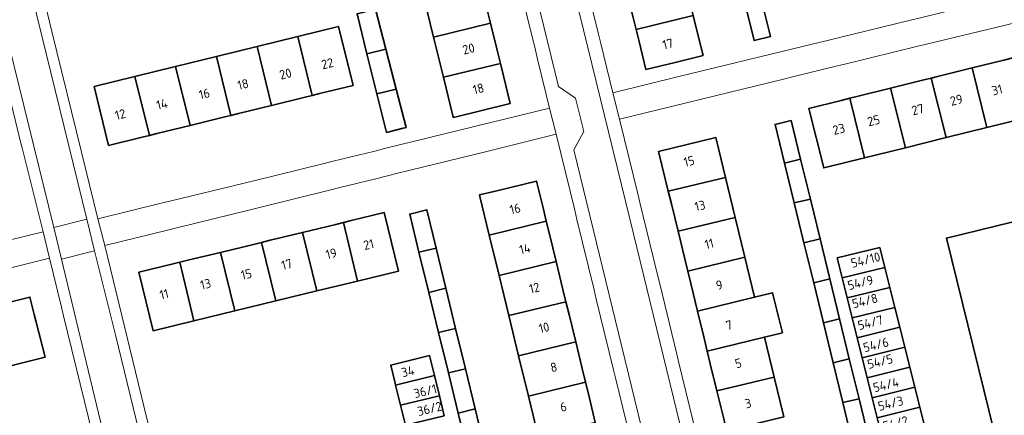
# Model space of a CAD drawing. Extents: x 150256 to 156914, y 461459 to 469481.
# Tile 400 of 656: x 156372 to 156516, y 463550 to 463608. Entities that reach past the tile are written whole.
import ezdxf
from ezdxf.enums import TextEntityAlignment as Align

# ---------------------------------------------------------------- set-up
doc = ezdxf.new("R2010")
doc.units = 0
doc.header["$LTSCALE"] = 0.75
for name, color, linetype, lineweight in [('B-RO-OG-BEBOUWING-GV', 6, 'CONTINUOUS', 35), ('B-RO-OG-BEBOUWING-T18', 1, 'CONTINUOUS', 18), ('B-RO-VH-VERHARDING_ASFALT-GV', 251, 'CONTINUOUS', 18), ('B-RO-VH-VERHARDING_BETONSTRAATSTEEN-GV', 251, 'CONTINUOUS', 18), ('B-RO-VH-VERHARDING_TEGEL-GV', 251, 'CONTINUOUS', 18)]:
    doc.layers.add(name, color=color, linetype=linetype, lineweight=lineweight)
doc.styles.add('NLCS-ISO-M200-T18', font='NLCS-ISO.ttf', dxfattribs={"height": 360})

msp = doc.modelspace()

# ---------------------------------------------------------------- linework, layer by layer
at = {"layer": 'B-RO-OG-BEBOUWING-GV'}
for points in [[(156468.721, 463614.767), (156460.378, 463612.715), (156461.386, 463608.616), (156461.819, 463606.854), (156470.162, 463608.906)], [(156439.083, 463613.62), (156430.768, 463611.575), (156432.209, 463605.713), (156440.525, 463607.758), (156439.547, 463611.735)], [(156477.722, 463610.761), (156479.078, 463605.234), (156481.464, 463605.814), (156480.107, 463611.346)], [(156425.235, 463603.983), (156423.726, 463609.828), (156421.009, 463609.155), (156422.462, 463603.296)], [(156461.819, 463606.854), (156462.248, 463605.108), (156463.261, 463600.99), (156467.534, 463602.04), (156471.604, 463603.041), (156471.515, 463603.402), (156470.162, 463608.906)], [(156412.348, 463605.824), (156414.467, 463597.203), (156415.524, 463597.462), (156420.422, 463598.666), (156418.304, 463607.287)], [(156440.525, 463607.758), (156432.209, 463605.713), (156433.65, 463599.852), (156441.965, 463601.897), (156441.491, 463603.827)], [(156412.348, 463605.824), (156406.39, 463604.36), (156408.509, 463595.739), (156413.397, 463596.94), (156414.467, 463597.203)], [(156408.509, 463595.739), (156406.39, 463604.36), (156400.432, 463602.896), (156402.551, 463594.275), (156403.651, 463594.545)], [(156402.551, 463594.275), (156400.432, 463602.896), (156394.474, 463601.432), (156396.593, 463592.81), (156401.695, 463594.064)], [(156423.915, 463597.438), (156426.744, 463598.139), (156425.235, 463603.983), (156422.462, 463603.296)], [(156513.12, 463592.506), (156519.082, 463593.987), (156516.914, 463602.708), (156515.609, 463602.384), (156510.952, 463601.226)], [(156388.516, 463599.968), (156390.635, 463591.346), (156391.711, 463591.611), (156396.593, 463592.81), (156394.474, 463601.432)], [(156441.965, 463601.897), (156433.65, 463599.852), (156435.031, 463594.234), (156435.091, 463593.989), (156443.407, 463596.034), (156442.41, 463600.087)], [(156510.952, 463601.226), (156505.905, 463599.972), (156504.99, 463599.745), (156507.158, 463591.024), (156513.12, 463592.506)], [(156390.635, 463591.346), (156388.516, 463599.968), (156382.558, 463598.504), (156384.677, 463589.882), (156389.584, 463591.088)], [(156499.028, 463598.263), (156501.196, 463589.542), (156507.158, 463591.024), (156504.99, 463599.745), (156503.689, 463599.421)], [(156493.066, 463596.781), (156495.234, 463588.061), (156501.196, 463589.542), (156499.028, 463598.263), (156494.12, 463597.043)], [(156423.915, 463597.438), (156425.319, 463591.778), (156427.771, 463592.387), (156428.201, 463592.496), (156426.744, 463598.139)], [(156495.234, 463588.061), (156493.066, 463596.781), (156491.796, 463596.466), (156487.104, 463595.3), (156489.272, 463586.579)], [(156483.521, 463587.297), (156485.885, 463587.873), (156484.51, 463593.518), (156482.146, 463592.943)], [(156466.529, 463583.162), (156474.891, 463585.196), (156473.517, 463590.844), (156473.469, 463591.042), (156465.107, 463589.008), (156466.086, 463584.98)], [(156484.944, 463581.451), (156487.308, 463582.027), (156485.885, 463587.873), (156483.521, 463587.297)], [(156440.345, 463576.745), (156448.69, 463578.777), (156448.26, 463580.545), (156447.257, 463584.666), (156441.428, 463583.247), (156438.912, 463582.635), (156438.966, 463582.413)], [(156474.891, 463585.196), (156466.529, 463583.162), (156466.973, 463581.336), (156467.951, 463577.316), (156476.313, 463579.35)], [(156487.308, 463582.027), (156484.944, 463581.451), (156486.367, 463575.606), (156488.731, 463576.182)], [(156419.002, 463578.591), (156421.087, 463570.025), (156427.076, 463571.483), (156424.991, 463580.049), (156420.155, 463578.872)], [(156430.067, 463574.245), (156432.556, 463574.85), (156431.194, 463580.45), (156428.71, 463579.822)], [(156413.019, 463577.135), (156415.104, 463568.569), (156421.087, 463570.025), (156419.002, 463578.591), (156417.888, 463578.32)], [(156440.345, 463576.745), (156441.778, 463570.856), (156450.123, 463572.888), (156449.151, 463576.883), (156448.69, 463578.777)], [(156477.735, 463573.504), (156476.313, 463579.35), (156467.951, 463577.316), (156468.936, 463573.263), (156469.372, 463571.47)], [(156519.183, 463579.237), (156507.199, 463576.306), (156518.866, 463528.909), (156519.55, 463526.129), (156531.492, 463529.045), (156530.363, 463533.648)], [(156415.104, 463568.569), (156413.019, 463577.135), (156408.287, 463575.984), (156407.036, 463575.68), (156409.121, 463567.113)], [(156403.138, 463565.657), (156409.121, 463567.113), (156407.036, 463575.68), (156406.052, 463575.44), (156401.053, 463574.223)], [(156488.731, 463576.182), (156486.367, 463575.606), (156487.791, 463569.76), (156490.155, 463570.336)], [(156403.138, 463565.657), (156401.053, 463574.223), (156396.467, 463573.107), (156395.07, 463572.767), (156397.155, 463564.201)], [(156431.5, 463568.355), (156433.989, 463568.961), (156432.556, 463574.85), (156430.067, 463574.245)], [(156497.456, 463574.953), (156491.247, 463573.402), (156491.978, 463570.475), (156498.187, 463572.026)], [(156397.155, 463564.201), (156395.07, 463572.767), (156394.136, 463572.54), (156389.087, 463571.311), (156391.172, 463562.745)], [(156450.123, 463572.888), (156441.778, 463570.856), (156443.21, 463564.967), (156451.556, 463566.999), (156451.118, 463568.798)], [(156470.795, 463565.624), (156479.156, 463567.658), (156477.735, 463573.504), (156469.372, 463571.47), (156469.809, 463569.675)], [(156498.187, 463572.026), (156491.978, 463570.475), (156492.709, 463567.548), (156498.918, 463569.099)], [(156487.791, 463569.76), (156489.214, 463563.915), (156491.578, 463564.49), (156490.155, 463570.336)], [(156431.5, 463568.355), (156432.932, 463562.467), (156435.421, 463563.073), (156433.989, 463568.961)], [(156479.156, 463567.658), (156470.795, 463565.624), (156471.758, 463561.664), (156472.216, 463559.778), (156480.578, 463561.812), (156483.219, 463562.454), (156481.778, 463568.296)], [(156493.441, 463564.621), (156499.65, 463566.172), (156498.918, 463569.099), (156492.709, 463567.548)], [(156367.217, 463566.182), (156369.416, 463557.379), (156372.257, 463558.089), (156375.371, 463558.867), (156374.043, 463564.183), (156373.802, 463565.147), (156373.171, 463567.67)], [(156451.556, 463566.999), (156443.21, 463564.967), (156444.643, 463559.078), (156452.989, 463561.11), (156452.009, 463565.137)], [(156500.381, 463563.245), (156499.65, 463566.172), (156493.441, 463564.621), (156494.172, 463561.694)], [(156491.578, 463564.49), (156489.214, 463563.915), (156490.637, 463558.069), (156493.001, 463558.645)], [(156435.421, 463563.073), (156432.932, 463562.467), (156434.365, 463556.578), (156436.854, 463557.183)], [(156500.381, 463563.245), (156494.172, 463561.694), (156494.903, 463558.767), (156501.112, 463560.318)], [(156446.076, 463553.189), (156454.422, 463555.221), (156453.939, 463557.206), (156452.989, 463561.11), (156444.643, 463559.078)], [(156480.578, 463561.812), (156472.216, 463559.778), (156472.669, 463557.916), (156473.638, 463553.932), (156482, 463555.966)], [(156495.635, 463555.84), (156501.843, 463557.391), (156501.112, 463560.318), (156494.903, 463558.767)], [(156426.646, 463554.776), (156432.319, 463556.171), (156431.597, 463559.11), (156425.936, 463557.718), (156426.579, 463555.056)], [(156493.001, 463558.645), (156490.637, 463558.069), (156492.061, 463552.223), (156494.425, 463552.799)], [(156435.798, 463550.688), (156438.287, 463551.294), (156436.854, 463557.183), (156434.365, 463556.578)], [(156501.843, 463557.391), (156495.635, 463555.84), (156496.366, 463552.913), (156502.574, 463554.464)], [(156432.319, 463556.171), (156426.646, 463554.776), (156427.37, 463551.837), (156433.042, 463553.232)], [(156447.509, 463547.3), (156455.854, 463549.332), (156454.839, 463553.504), (156454.422, 463555.221), (156446.076, 463553.189)], [(156473.638, 463553.932), (156474.631, 463549.848), (156475.06, 463548.086), (156483.422, 463550.12), (156482, 463555.966)], [(156497.097, 463549.986), (156503.306, 463551.537), (156502.574, 463554.464), (156496.366, 463552.913)], [(156428.094, 463548.898), (156433.764, 463550.293), (156433.042, 463553.232), (156427.37, 463551.837)], [(156492.061, 463552.223), (156493.49, 463546.354), (156495.854, 463546.93), (156494.425, 463552.799)], [(156437.23, 463544.799), (156439.719, 463545.405), (156438.287, 463551.294), (156435.798, 463550.688)], [(156497.828, 463547.06), (156504.037, 463548.61), (156503.306, 463551.537), (156497.097, 463549.986)]]:
    msp.add_lwpolyline(points, close=True, dxfattribs=at)
at = {"layer": 'B-RO-VH-VERHARDING_ASFALT-GV'}
for points in [[(156438.135, 463648.846), (156439.207, 463644.661), (156450.485, 463598.491), (156452.972, 463596.776), (156454.159, 463591.919), (156452.731, 463589.254), (156470.122, 463517.741)], [(156475.521, 463519.1), (156460.938, 463578.958), (156445.412, 463642.467), (156444.423, 463646.271)], [(156398.233, 463510.436), (156397.195, 463514.701), (156396.086, 463519.261), (156394.772, 463524.661), (156392.662, 463533.338), (156391.272, 463539.054), (156385.657, 463562.133), (156382.633, 463574.444), (156377.782, 463573.208), (156386.236, 463538.081), (156387.706, 463532.002), (156389.777, 463523.476), (156391.098, 463518.037), (156392.186, 463513.557), (156393.278, 463509.063), (156394.629, 463503.498), (156395.453, 463500.107), (156395.476, 463500), (156395.636, 463499.278)]]:
    msp.add_lwpolyline(points, dxfattribs=at)
msp.add_lwpolyline([(156381.488, 463579.106), (156370.286, 463624.851), (156369.83, 463626.547), (156364.976, 463625.35), (156376.659, 463577.875)], close=True, dxfattribs=at)
at = {"layer": 'B-RO-VH-VERHARDING_BETONSTRAATSTEEN-GV'}
msp.add_lwpolyline([(156376.659, 463577.875), (156377.782, 463573.208), (156382.633, 463574.444), (156381.488, 463579.106)], close=True, dxfattribs=at)
at = {"layer": 'B-RO-VH-VERHARDING_TEGEL-GV'}
for points in [[(156470.122, 463517.741), (156452.731, 463589.254), (156454.159, 463591.919), (156452.972, 463596.776), (156450.485, 463598.491), (156439.207, 463644.661)], [(156445.412, 463642.467), (156460.938, 463578.958), (156475.521, 463519.1)], [(156386.242, 463537.956), (156386.236, 463538.081), (156377.782, 463573.208), (156376.659, 463577.875), (156364.976, 463625.35), (156364.688, 463626.53), (156364.259, 463628.256), (156362.754, 463627.885), (156367.974, 463605.977), (156368.032, 463605.996), (156368.384, 463604.538), (156368.33, 463604.525), (156371.799, 463590.386), (156372.065, 463589.326), (156375.103, 463577.209), (156376.036, 463573.367)], [(156392.109, 463538.825), (156392.919, 463539.011), (156392.774, 463539.605), (156391.657, 463544.201), (156389.827, 463551.715), (156384.109, 463575.202), (156383.116, 463579.134), (156380.713, 463588.908), (156376.383, 463606.541), (156376.036, 463607.974), (156373.618, 463617.976), (156371.169, 463628.11), (156369.51, 463627.828), (156369.83, 463626.547)], [(156369.83, 463626.547), (156370.286, 463624.851), (156381.488, 463579.106), (156382.633, 463574.444), (156385.657, 463562.133), (156391.272, 463539.054), (156391.396, 463538.977)], [(156477.41, 463519.69), (156472.777, 463538.752), (156472.406, 463540.275), (156470.931, 463546.347), (156470.61, 463547.668), (156468.092, 463558.031), (156467.783, 463559.301), (156465.279, 463569.6), (156464.911, 463571.111), (156462.383, 463581.499), (156462.07, 463582.784), (156460.81, 463587.962), (156459.407, 463593.726), (156458.44, 463597.568), (156456.647, 463604.815), (156456.316, 463606.152), (156453.78, 463616.403)], [(156444.567, 463614.138), (156447.091, 463603.83), (156447.411, 463602.525), (156448.684, 463597.326), (156449.168, 463595.351), (156450.136, 463591.507), (156452.837, 463580.381), (156453.165, 463579.03), (156455.665, 463568.729), (156455.998, 463567.358), (156458.517, 463556.997), (156458.841, 463555.669), (156461.337, 463545.438), (156461.686, 463544.009), (156463.186, 463537.852), (156463.553, 463536.348)], [(156376.036, 463573.367), (156377.791, 463566.177), (156378.045, 463565.131), (156381.776, 463549.804), (156382.145, 463548.288), (156383.602, 463542.303), (156384.699, 463537.797), (156384.85, 463537.177), (156385.87, 463537.417)]]:
    msp.add_lwpolyline(points, dxfattribs=at)
for points in [[(156484.705, 463599.92), (156491.074, 463601.479), (156492.358, 463601.793), (156503.012, 463604.391), (156504.269, 463604.696), (156514.841, 463607.264), (156516.217, 463607.598), (156525.489, 463609.85), (156524.644, 463613.808), (156515.303, 463611.498), (156513.915, 463611.155), (156503.399, 463608.57), (156501.974, 463608.223), (156491.543, 463605.684), (156490.223, 463605.363), (156484.565, 463603.986), (156483.115, 463603.633), (156468.052, 463599.951), (156458.44, 463597.568), (156459.407, 463593.726), (156483.182, 463599.547)], [(156426.996, 463585.796), (156440.006, 463589.007), (156450.136, 463591.507), (156449.168, 463595.351), (156425.036, 463589.408), (156423.605, 463589.055), (156417.492, 463587.55), (156416.193, 463587.231), (156405.891, 463584.709), (156404.516, 463584.372), (156393.611, 463581.702), (156392.375, 463581.4), (156383.116, 463579.134), (156384.109, 463575.202), (156393.268, 463577.466), (156394.65, 463577.807), (156405.379, 463580.458), (156406.539, 463580.745), (156417.177, 463583.373), (156418.496, 463583.698), (156423.769, 463585), (156425.451, 463585.415)], [(156339.078, 463568.378), (156326.189, 463565.218), (156313.011, 463561.988), (156313.917, 463558.088), (156321.286, 463559.88), (156339.967, 463564.459), (156341.132, 463564.745), (156347.591, 463566.331), (156348.855, 463566.642), (156359.474, 463569.26), (156360.793, 463569.587), (156376.036, 463573.367), (156375.103, 463577.209), (156359.762, 463573.448), (156358.645, 463573.175), (156348.002, 463570.566), (156346.654, 463570.235), (156340.588, 463568.748)]]:
    msp.add_lwpolyline(points, close=True, dxfattribs=at)

# ---------------------------------------------------------------- texts
at = {"layer": 'B-RO-OG-BEBOUWING-T18', "style": 'NLCS-ISO-M200-T18'}
for s, rotation, p in [('17', 13.8, (156466.458, 463604.741)), ('20', 13.8, (156437.322, 463604.031)), ('22', 13.8, (156416.671, 463601.863)), ('20', 13.8, (156410.541, 463600.357)), ('18', 13.8, (156404.335, 463598.832)), ('16', 13.8, (156398.68, 463597.442)), ('18', 13.8, (156438.76, 463598.178)), ('31', 14, (156514.62, 463598.016)), ('14', 13.8, (156392.474, 463595.917)), ('29', 14, (156508.663, 463596.536)), ('12', 13.8, (156386.381, 463594.42)), ('27', 14, (156503.012, 463595.131)), ('25', 14, (156496.565, 463593.529)), ('23', 14, (156491.469, 463592.263)), ('15', 13.6, (156469.573, 463587.572)), ('16', 13.6, (156444.13, 463580.6)), ('13', 13.6, (156471.159, 463581.05)), ('21', 13.6, (156422.704, 463575.376)), ('14', 13.6, (156445.554, 463574.747)), ('11', 13.6, (156472.515, 463575.476)), ('19', 13.6, (156417.238, 463574.045)), ('54/10', 14, (156495.38, 463573.12)), ('17', 13.6, (156410.725, 463572.46)), ('15', 13.7, (156404.821, 463571.023)), ('54/9', 14, (156494.623, 463569.789)), ('13', 13.6, (156398.857, 463569.572)), ('12', 13.6, (156446.95, 463569.011)), ('9', 13.6, (156473.984, 463569.437)), ('11', 13.7, (156392.797, 463568.097)), ('54/8', 14.1, (156495.29, 463567.12)), ('54/7', 14, (156496.086, 463563.934)), ('10', 13.6, (156448.362, 463563.208)), ('7', 13.6, (156475.413, 463563.561)), ('54/6', 14, (156496.896, 463560.692)), ('54/5', 14, (156497.506, 463558.249)), ('8', 13.6, (156449.774, 463557.405)), ('5', 13.6, (156476.768, 463557.987)), ('34', 13.8, (156428.44, 463556.79)), ('36/1', 13.8, (156430.978, 463553.914)), ('54/4', 14, (156498.36, 463554.83)), ('36/2', 13.8, (156431.617, 463551.321)), ('6', 13.6, (156451.184, 463551.605)), ('3', 13.6, (156478.198, 463552.11)), ('54/3', 14.1, (156499.041, 463552.105)), ('54/2', 14, (156499.766, 463549.202))]:
    msp.add_text(s, height=1.35, rotation=rotation, dxfattribs=at).set_placement(p, align=Align.MIDDLE)

doc.saveas('drawing.dxf')
